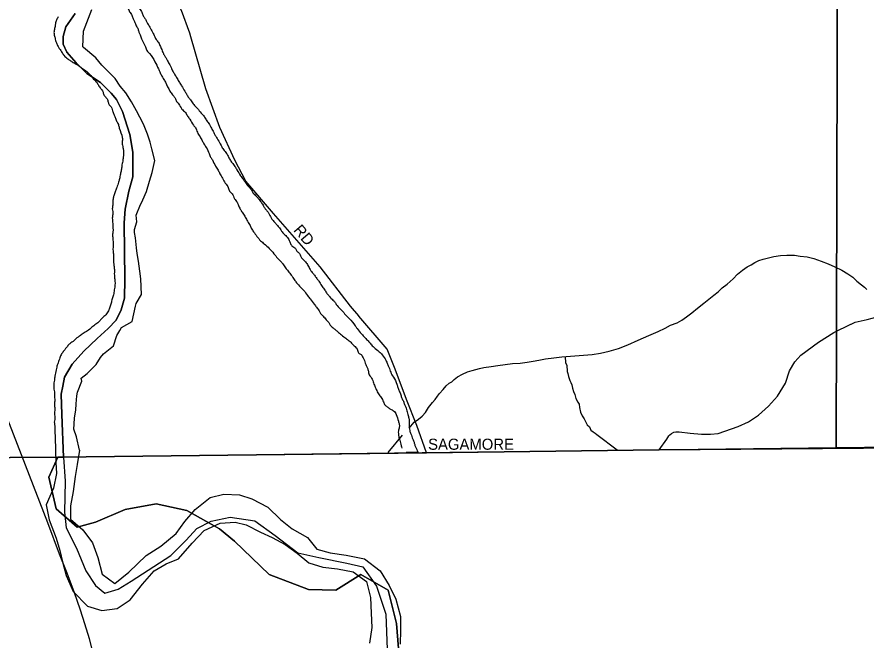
# Model space of a CAD drawing. Extents: x 2010165 to 2382125, y 1060529 to 1407316.
# Drawn here: x 2216012 to 2219834, y 1221171 to 1223974 of the extents above; entities that cross this region are included whole.
import ezdxf

# ---------------------------------------------------------------- set-up
doc = ezdxf.new("R2010")
doc.units = 0
for name, color, linetype in [('GM_X_Adjacent_County', 7, 'Continuous'), ('GM_X_City_Street', 7, 'Continuous'), ('GM_X_City_Street_Text', 7, 'Continuous'), ('GM_X_Corporation', 7, 'Continuous'), ('GM_X_County', 7, 'Continuous'), ('GM_X_Major_River', 7, 'Continuous'), ('GM_X_Minor_River', 7, 'Continuous'), ('GM_X_Rail_Line', 7, 'Continuous')]:
    doc.layers.add(name, color=color, linetype=linetype)

msp = doc.modelspace()

# ---------------------------------------------------------------- linework, layer by layer
at = {"layer": 'GM_X_Adjacent_County'}
msp.add_lwpolyline([(2217732.1, 1221094.9), (2217720.9, 1221244.8), (2217683.4, 1221394.7), (2217559.6, 1221466.3), (2217447.4, 1221394.7), (2217323.7, 1221398.4), (2217147.6, 1221465.8), (2216990.3, 1221615.7), (2216922.8, 1221671.9), (2216776.7, 1221754.3), (2216638.1, 1221784.3), (2216499.5, 1221758.1), (2216364.6, 1221701.9), (2216282.2, 1221679.4), (2216188.5, 1221761.8), (2216154.8, 1221904.2), (2216195, 1221993.3), (2217854.6, 1222013.8), (2218902.3, 1222026.2), (2221110.2, 1222044.8)], dxfattribs=at)
at = {"layer": 'GM_X_City_Street'}
for points in [[(2216791.6, 1223895.7), (2216791.3, 1223896.6), (2216789.9, 1223901.8), (2216751.7, 1224004), (2216685.6, 1224126.2), (2216601.5, 1224218.3), (2216363.2, 1224492.7), (2216265.6, 1224627), (2216264.9, 1224628)], [(2217549.9, 1222630.2), (2217513.3, 1222673.4), (2217377.1, 1222849.7), (2217166.8, 1223090), (2217042.6, 1223236.2), (2216992.5, 1223330.4), (2216924.4, 1223476.7), (2216862.2, 1223651.1), (2216791.6, 1223895.7)], [(2217854.6, 1222013.8), (2217811.9, 1222136.4), (2217765.8, 1222252.6), (2217713.6, 1222389), (2217677.5, 1222479.1), (2217550.9, 1222628.9), (2217549.9, 1222630.2)], [(2219765.4, 1222591.6), (2219766.3, 1222592.1), (2219785.5, 1222601.4), (2219839.5, 1222613.5), (2219883.3, 1222625.3), (2219965.7, 1222628), (2220031.5, 1222617.8), (2220075.5, 1222609.9), (2220103.8, 1222598.7), (2220131.5, 1222581.9), (2220147.5, 1222563.9), (2220229.6, 1222475.8), (2220271.1, 1222433.9), (2220341.8, 1222389.7), (2220431.8, 1222369.8), (2220675.8, 1222322.1), (2220765.9, 1222296.2), (2220829.9, 1222256.2), (2220924, 1222172.2), (2220992.1, 1222122.1), (2221048.1, 1222078.1), (2221110.3, 1222044.8)], [(2218902.4, 1222026.2), (2218936.4, 1222074.9), (2218946.4, 1222089.6), (2218950.6, 1222094.3), (2218958.8, 1222100.9), (2218968, 1222105.8), (2218977.8, 1222108.3), (2218992, 1222108.4), (2219042, 1222102.5), (2219092.7, 1222096.9), (2219134, 1222096.7), (2219168.4, 1222100.9), (2219258, 1222131), (2219304, 1222153.2), (2219350, 1222183.3), (2219394.3, 1222223), (2219435.8, 1222267.7), (2219471.8, 1222326), (2219489.7, 1222382.2), (2219512.6, 1222422.2), (2219540.5, 1222452.8), (2219619.6, 1222510.8), (2219689.5, 1222555), (2219765.4, 1222591.6)], [(2217854.6, 1222013.8), (2218902.4, 1222026.2)]]:
    msp.add_lwpolyline(points, dxfattribs=at)
at = {"layer": 'GM_X_Corporation'}
for points in [[(2220716.4, 1222047.7), (2219698.9, 1222035.7), (2219731.4, 1234294), (2222466.5, 1234409.8)], [(2219731.4, 1234294), (2219698.9, 1222035.7), (2216221.3, 1221994.5), (2216214, 1222185.3), (2216210.1, 1222277.6), (2216218.2, 1222313.7), (2216226.2, 1222353.8), (2216260.3, 1222412), (2216312.3, 1222470.1), (2216372.3, 1222528.3), (2216422.4, 1222572.4), (2216458.4, 1222610.5), (2216480.4, 1222656.7), (2216496.5, 1222708.8), (2216496.6, 1222795.1), (2216494.8, 1223047.8), (2216498.9, 1223110), (2216514.9, 1223190.2), (2216533, 1223254.4), (2216533.1, 1223366.7), (2216519.2, 1223444.9), (2216487.3, 1223549.2), (2216459.3, 1223603.4), (2216435.4, 1223631.5), (2216387.4, 1223679.6), (2216325.5, 1223719.7), (2216277.5, 1223767.9), (2216235.6, 1223816), (2216219.6, 1223852.1), (2216219.7, 1223886.2), (2216231.7, 1223930.3), (2216273.8, 1223990.5)], [(2216273.8, 1223990.5), (2216231.7, 1223930.3), (2216219.7, 1223886.2), (2216219.6, 1223852.1), (2216235.6, 1223816), (2216277.5, 1223767.9), (2216325.5, 1223719.7), (2216387.4, 1223679.6), (2216435.4, 1223631.5), (2216459.3, 1223603.4), (2216487.3, 1223549.2), (2216519.2, 1223444.9), (2216533.1, 1223366.7), (2216533, 1223254.4), (2216514.9, 1223190.2), (2216498.9, 1223110), (2216494.8, 1223047.8), (2216496.6, 1222795.1), (2216496.5, 1222708.8), (2216480.4, 1222656.7), (2216458.4, 1222610.5), (2216422.4, 1222572.4), (2216372.3, 1222528.3), (2216312.3, 1222470.1), (2216260.3, 1222412), (2216226.2, 1222353.8), (2216218.2, 1222313.7), (2216210.1, 1222277.6), (2216214, 1222185.3), (2216221.3, 1221994.5), (2211174.9, 1221962.9)], [(2211174.9, 1221962.9), (2216221.3, 1221994.5), (2216228.4, 1221886.4), (2216225.9, 1221745.8), (2216233.7, 1221675.5), (2216279.5, 1221585), (2216321.3, 1221482.5), (2216365.2, 1221416.2), (2216407.2, 1221381.9), (2216467.4, 1221399.9), (2216525.7, 1221435.9), (2216704.6, 1221552), (2216773, 1221620.2), (2216821.3, 1221672.3), (2216885.6, 1221706.3), (2216971.8, 1221724.2), (2217082.1, 1221707.9), (2217174.1, 1221641.4), (2217276.1, 1221562.9), (2217370.3, 1221542.6), (2217496.6, 1221516.3), (2217568.7, 1221500.1), (2217630.6, 1221413.6), (2217672.3, 1221287), (2217677.8, 1221128.3)]]:
    msp.add_lwpolyline(points, dxfattribs=at)
at = {"layer": 'GM_X_County'}
msp.add_lwpolyline([(2221110.2, 1222044.8), (2218902.3, 1222026.2), (2217854.6, 1222013.8), (2216195, 1221993.3), (2216154.8, 1221904.2), (2216188.5, 1221761.8), (2216282.2, 1221679.4), (2216364.6, 1221701.9), (2216499.5, 1221758.1), (2216638.1, 1221784.3), (2216776.7, 1221754.3), (2216922.8, 1221671.9), (2216990.3, 1221615.7), (2217147.6, 1221465.8), (2217323.7, 1221398.4), (2217447.4, 1221394.7), (2217559.6, 1221466.3), (2217683.4, 1221394.7), (2217720.9, 1221244.8), (2217732.1, 1221094.9)], dxfattribs=at)
at = {"layer": 'GM_X_Major_River'}
for points in [[(2216292.7, 1222025.8), (2216280.4, 1222085.5), (2216267.3, 1222119), (2216268.9, 1222142.2), (2216270.5, 1222171.3), (2216276.1, 1222204.6), (2216278.2, 1222234.1), (2216281.7, 1222269.8), (2216283.7, 1222286.6), (2216304.4, 1222335), (2216301.2, 1222349.4), (2216328.2, 1222370.9), (2216367.7, 1222411), (2216387.6, 1222442.4), (2216400.9, 1222458.2), (2216446.4, 1222495.1), (2216461.5, 1222541.4), (2216475.5, 1222563.5), (2216482, 1222576.7), (2216529.6, 1222603.6), (2216545.3, 1222673.9), (2216547.6, 1222684.9), (2216573, 1222725.1), (2216568.6, 1222796.9), (2216564.1, 1222830.9), (2216559.5, 1222876), (2216553, 1222909.8), (2216549.4, 1222935.4), (2216544.9, 1222980.1), (2216540.1, 1223004.7), (2216540.7, 1223017.6), (2216550.6, 1223053.1), (2216547.6, 1223082.3), (2216551.9, 1223089.9), (2216564.2, 1223123.4), (2216578.9, 1223151.5), (2216594.8, 1223189.4), (2216607.6, 1223235.6), (2216620.2, 1223274.1), (2216632.5, 1223329.1), (2216618.2, 1223381.4), (2216611.3, 1223410.4), (2216599.1, 1223446.4), (2216581.8, 1223492.5), (2216565, 1223523.3), (2216550.5, 1223551.8), (2216528, 1223592), (2216502.2, 1223632.6), (2216476, 1223662.6), (2216453.9, 1223697.6), (2216393.4, 1223757.5), (2216366.6, 1223790.6), (2216311.6, 1223836.7), (2216308.1, 1223840.5), (2216311.1, 1223910.1), (2216348.1, 1224007.4)], [(2216183.6, 1222082.8), (2216187.1, 1221970.3), (2216189.6, 1221920.2), (2216176.1, 1221853.8), (2216142.8, 1221779.3), (2216157.4, 1221711.2), (2216188.1, 1221629.3), (2216204.6, 1221573.3), (2216217, 1221523.2), (2216233.6, 1221461.2), (2216264.2, 1221389.3), (2216328.8, 1221323.7), (2216393.1, 1221304.2), (2216463, 1221312.9), (2216520.7, 1221351.6), (2216576.2, 1221422.3), (2216629.7, 1221483), (2216683.5, 1221513.6), (2216739.3, 1221536.2), (2216800.7, 1221607), (2216854.3, 1221663.7), (2216926.1, 1221696.5), (2216994.1, 1221701.2), (2217044.2, 1221689.6), (2217108.6, 1221656.1), (2217160.8, 1221632.6), (2217219.1, 1221601), (2217273.5, 1221561.4), (2217325.9, 1221517.8), (2217388.1, 1221498.3), (2217454.2, 1221490.9), (2217524.4, 1221477.5), (2217584.8, 1221434), (2217603.5, 1221361.9), (2217606.1, 1221291.7), (2217608.6, 1221227.6), (2217599.2, 1221157.3)], [(2216292.8, 1222025.5), (2216283.3, 1221961.2), (2216273.8, 1221906.9), (2216264.3, 1221838.6), (2216252.9, 1221774.3), (2216253.4, 1221714.2), (2216307.9, 1221666.5), (2216352.4, 1221608.8), (2216375, 1221542.8), (2216395.7, 1221466.8), (2216452.1, 1221425.2), (2216515.7, 1221475.9), (2216593.1, 1221550.9), (2216658.7, 1221593.6), (2216728.3, 1221650.5), (2216767.9, 1221705), (2216813.4, 1221757.6), (2216881, 1221812.4), (2216942.9, 1221827.1), (2217013, 1221823.7), (2217069.2, 1221806.2), (2217141.6, 1221768.8), (2217198.1, 1221713.2), (2217250.5, 1221671.5), (2217318.9, 1221632.1), (2217361.4, 1221580.3), (2217421.6, 1221562.8), (2217493.7, 1221553.5), (2217575.9, 1221536.2), (2217646.5, 1221482.7), (2217687.1, 1221416.9), (2217717.6, 1221355), (2217738.3, 1221276.9), (2217738.9, 1221214.8), (2217737.4, 1221152.6)]]:
    msp.add_lwpolyline(points, dxfattribs=at)
for points in [[(2216197.3, 1223974.3), (2216189.2, 1223960.3), (2216185.2, 1223944.3), (2216183.1, 1223932.2), (2216179.1, 1223914.2), (2216179, 1223896.1), (2216183, 1223880.1), (2216184.9, 1223868.1), (2216190.9, 1223854), (2216198.9, 1223837.9), (2216212.8, 1223817.8), (2216222.8, 1223801.8), (2216240.8, 1223785.7), (2216252.7, 1223777.6), (2216268.7, 1223767.6), (2216286.7, 1223757.5), (2216302.7, 1223745.4), (2216320.7, 1223733.3), (2216332.7, 1223723.3), (2216344.7, 1223711.2), (2216356.6, 1223695.1), (2216370.6, 1223681.1), (2216378.6, 1223667), (2216388.5, 1223652.9), (2216398.5, 1223638.9), (2216402.5, 1223624.8), (2216412.4, 1223612.8), (2216420.4, 1223598.7), (2216424.4, 1223584.7), (2216438.3, 1223564.6), (2216442.3, 1223552.5), (2216448.2, 1223536.5), (2216454.2, 1223522.4), (2216460.2, 1223506.3), (2216468.1, 1223490.3), (2216472.1, 1223474.2), (2216486, 1223432.1), (2216485.9, 1223416), (2216485.9, 1223402), (2216489.8, 1223381.9), (2216489.7, 1223341.8), (2216487.7, 1223325.8), (2216483.6, 1223303.7), (2216481.5, 1223285.7), (2216477.5, 1223267.7), (2216473.4, 1223245.6), (2216469.4, 1223231.6), (2216461.3, 1223207.6), (2216455.2, 1223191.5), (2216449.2, 1223173.5), (2216445.1, 1223159.5), (2216443.1, 1223139.4), (2216443, 1223127.4), (2216441, 1223111.4), (2216442.9, 1223099.3), (2216442.9, 1223085.3), (2216440.9, 1223069.2), (2216442.8, 1223045.2), (2216442.7, 1223031.1), (2216444.7, 1223015.1), (2216442.6, 1223001.1), (2216442.6, 1222983), (2216444.5, 1222956.9), (2216444.4, 1222920.8), (2216446.4, 1222904.8), (2216446.3, 1222872.7), (2216448.2, 1222856.6), (2216450.2, 1222838.6), (2216450.1, 1222812.5), (2216452, 1222794.5), (2216451.9, 1222758.4), (2216449.9, 1222746.4), (2216445.8, 1222724.3), (2216439.8, 1222706.3), (2216435.7, 1222686.2), (2216429.7, 1222668.2), (2216423.6, 1222652.2), (2216411.5, 1222634.2), (2216393.5, 1222618.2), (2216383.4, 1222606.2), (2216367.4, 1222592.2), (2216349.3, 1222578.2), (2216329.2, 1222562.2), (2216309.2, 1222550.2), (2216293.1, 1222538.2), (2216281.1, 1222530.2), (2216269, 1222518.3), (2216249, 1222504.3), (2216238.9, 1222492.3), (2216222.8, 1222472.2), (2216212.8, 1222458.2), (2216204.7, 1222440.2), (2216196.7, 1222418.2), (2216190.6, 1222398.1), (2216188.5, 1222386.1), (2216182.5, 1222358.1), (2216180.4, 1222340)], [(2216180.4, 1222340), (2216178.4, 1222328), (2216178.3, 1222299.9), (2216180.3, 1222287.9), (2216180.2, 1222271.8), (2216182.1, 1222249.8), (2216180.1, 1222233.7), (2216182, 1222217.7), (2216182, 1222203.7), (2216180, 1222191.6), (2216181.9, 1222177.6), (2216181.9, 1222163.6), (2216179.8, 1222151.5), (2216181.8, 1222135.5), (2216181.7, 1222107.4), (2216183.7, 1222093.4), (2216183.6, 1222082.8)]]:
    msp.add_spline(points, degree=3, dxfattribs=at)
at = {"layer": 'GM_X_Minor_River'}
msp.add_line((2217816.7, 1222015.7), (2217763, 1222015.1), dxfattribs=at)
for points in [[(2217777.8, 1222124.6), (2217799.6, 1222151.8), (2217819.5, 1222164.1), (2217835.4, 1222178.3), (2217851.2, 1222194.6), (2217864.9, 1222216.9), (2217882.6, 1222239.2), (2217894.5, 1222253.4), (2217904.3, 1222267.6), (2217914.2, 1222279.8), (2217930, 1222298), (2217943.8, 1222314.3), (2217957.7, 1222326.5), (2217969.6, 1222332.7), (2217979.5, 1222342.8), (2217995.4, 1222355.1), (2218017.2, 1222367.4), (2218039.1, 1222377.7), (2218061.1, 1222384), (2218077.1, 1222388.2), (2218093.1, 1222392.5), (2218113, 1222396.7), (2218147, 1222401.2), (2218177, 1222405.6), (2218209, 1222410), (2218243, 1222414.5), (2218277.1, 1222416.9), (2218309.1, 1222421.3), (2218335.1, 1222425.7), (2218361.1, 1222430), (2218391, 1222436.4), (2218429, 1222440.9), (2218465.1, 1222445.4), (2218601.2, 1222455.2), (2218639.2, 1222461.7), (2218677.1, 1222470.2), (2218719, 1222482.8), (2218760.9, 1222499.4), (2218808.7, 1222520.1), (2218856.5, 1222540.8), (2218898.4, 1222559.4), (2218930.2, 1222573.8), (2218954.1, 1222588.2), (2218984, 1222598.6), (2219003.9, 1222610.9), (2219025.8, 1222625.3), (2219049.6, 1222643.6), (2219075.3, 1222664.1), (2219103.1, 1222686.5), (2219126.9, 1222704.9), (2219148.7, 1222723.2), (2219168.6, 1222737.5), (2219186.4, 1222755.8), (2219208.2, 1222772.2), (2219235.9, 1222796.6), (2219255.7, 1222817), (2219277.5, 1222835.3), (2219299.4, 1222849.6), (2219317.3, 1222859.9), (2219333.1, 1222870.2), (2219351.1, 1222878.4), (2219371, 1222884.7), (2219395, 1222891), (2219419, 1222897.4), (2219449, 1222901.8), (2219477, 1222902.1), (2219511.1, 1222902.6), (2219537.2, 1222898.9), (2219569.3, 1222895.3), (2219599.4, 1222887.6), (2219631.6, 1222876), (2219663.8, 1222864.3), (2219694.1, 1222850.7), (2219724.3, 1222835), (2219752.6, 1222819.3), (2219774.8, 1222803.5), (2219793.1, 1222785.7), (2219813.3, 1222769.9), (2219827.5, 1222758), (2219837.7, 1222748.1)], [(2218479.4, 1222446.4), (2218481.4, 1222417.5), (2218487.6, 1222407.6), (2218488, 1222379.4), (2218492.1, 1222369.5), (2218494.2, 1222357.4), (2218500.5, 1222339.4), (2218504.6, 1222329.5), (2218508.8, 1222319.5), (2218513, 1222303.5), (2218517.2, 1222289.5), (2218523.4, 1222275.5), (2218527.6, 1222257.5), (2218535.8, 1222241.5), (2218542, 1222231.6), (2218544.2, 1222217.5), (2218548.5, 1222195.5), (2218556.7, 1222179.5), (2218564.9, 1222165.6), (2218573.1, 1222151.6), (2218579.2, 1222139.6), (2218589.4, 1222129.7), (2218595.6, 1222115.8), (2218605.7, 1222107.9), (2218613.8, 1222101.9), (2218621.9, 1222096), (2218714.1, 1222026.4)], [(2217682.9, 1222014.2), (2217747.4, 1222093.4)]]:
    msp.add_lwpolyline(points, dxfattribs=at)
for points in [[(2215982.4, 1225113.9), (2215986.4, 1225101.9), (2215998.4, 1225083.8), (2216030.2, 1225019.6), (2216040.2, 1225003.5), (2216044.1, 1224991.4), (2216078, 1224923.2), (2216085.9, 1224909.1), (2216095.9, 1224893), (2216103.8, 1224875), (2216111.8, 1224862.9), (2216121.8, 1224842.8), (2216129.7, 1224828.8), (2216139.7, 1224812.7), (2216145.7, 1224800.7), (2216153.6, 1224786.6), (2216159.6, 1224772.5), (2216169.6, 1224756.5), (2216179.5, 1224738.4), (2216185.5, 1224724.3), (2216195.4, 1224710.3), (2216207.4, 1224692.2), (2216213.4, 1224680.1), (2216223.3, 1224666.1), (2216229.3, 1224652), (2216245.3, 1224627.9), (2216251.2, 1224609.9), (2216263.2, 1224593.8), (2216279.1, 1224573.7), (2216285.1, 1224559.6), (2216295.1, 1224545.6), (2216303, 1224531.5), (2216311, 1224515.4), (2216321, 1224499.4), (2216330.9, 1224485.3), (2216336.9, 1224473.3), (2216350.9, 1224457.2), (2216362.9, 1224449.1), (2216374.9, 1224447.1), (2216388.9, 1224441), (2216400.8, 1224431), (2216412.8, 1224410.9), (2216410.7, 1224388.8), (2216412.7, 1224374.8), (2216414.6, 1224358.7), (2216418.6, 1224344.7), (2216422.6, 1224332.6), (2216426.5, 1224318.6), (2216432.5, 1224302.5), (2216436.5, 1224290.5), (2216444.4, 1224272.4), (2216450.4, 1224258.4), (2216458.3, 1224242.3), (2216464.3, 1224226.2), (2216476.2, 1224198.1), (2216484.2, 1224184.1), (2216490.2, 1224172), (2216496.1, 1224158), (2216504.1, 1224143.9), (2216512.1, 1224127.9), (2216518, 1224115.8), (2216526, 1224101.8), (2216536, 1224083.7), (2216541.9, 1224071.6), (2216545.9, 1224057.6), (2216557.8, 1224029.5), (2216561.8, 1224015.4), (2216571.8, 1223999.3), (2216577.7, 1223983.3), (2216585.7, 1223971.2), (2216593.6, 1223957.2), (2216599.6, 1223945.1), (2216609.6, 1223929.1), (2216615.6, 1223917), (2216627.5, 1223894.9), (2216633.5, 1223880.9), (2216643.4, 1223866.8), (2216653.4, 1223850.7), (2216661.3, 1223832.7), (2216669.3, 1223812.6), (2216675.3, 1223800.5), (2216683.2, 1223788.5), (2216689.2, 1223776.4), (2216699.2, 1223758.4), (2216705.1, 1223746.3), (2216715.1, 1223728.2), (2216723.1, 1223714.2), (2216733, 1223698.1), (2216743, 1223680), (2216752.9, 1223664), (2216766.9, 1223639.9), (2216774.9, 1223627.8), (2216782.8, 1223613.8), (2216792.8, 1223601.7), (2216804.8, 1223583.6), (2216816.7, 1223569.5), (2216828.7, 1223557.5)], [(2215987.5, 1225044.3), (2215997.5, 1225032.3), (2216003.5, 1225016.2), (2216009.4, 1225004.1), (2216017.4, 1224990.1), (2216021.4, 1224974), (2216029.3, 1224954), (2216033.3, 1224941.9), (2216037.2, 1224929.9), (2216043.2, 1224917.8), (2216055.2, 1224895.7), (2216067.1, 1224869.6), (2216075, 1224847.6), (2216081, 1224825.5), (2216088.9, 1224809.4), (2216094.9, 1224795.4), (2216108.8, 1224767.3), (2216120.8, 1224751.2), (2216126.8, 1224739.1), (2216136.7, 1224725.1), (2216142.7, 1224713), (2216154.7, 1224696.9), (2216166.6, 1224680.9), (2216178.6, 1224666.8), (2216190.6, 1224640.7), (2216198.5, 1224620.6), (2216210.5, 1224608.6), (2216218.4, 1224590.5), (2216230.4, 1224572.4), (2216236.4, 1224558.3), (2216252.3, 1224538.2), (2216260.3, 1224522.2), (2216266.2, 1224504.1), (2216278.2, 1224490.1), (2216284.2, 1224474), (2216294.1, 1224449.9), (2216306, 1224423.8), (2216314, 1224411.7), (2216320, 1224397.7), (2216327.9, 1224385.6), (2216335.9, 1224365.6), (2216349.8, 1224341.5), (2216357.8, 1224327.4), (2216365.7, 1224291.3), (2216369.7, 1224277.2), (2216375.6, 1224259.2), (2216381.6, 1224247.1), (2216389.5, 1224229.1), (2216399.5, 1224211), (2216409.5, 1224196.9), (2216417.4, 1224180.8), (2216425.4, 1224166.8), (2216435.4, 1224154.7), (2216439.3, 1224140.7), (2216445.3, 1224128.6), (2216451.3, 1224114.6), (2216461.2, 1224100.5), (2216469.2, 1224086.4), (2216479.2, 1224070.4), (2216495.1, 1224042.3), (2216503.1, 1224030.2), (2216519, 1223998.1), (2216529, 1223982), (2216534.9, 1223965.9), (2216540.9, 1223953.9), (2216548.8, 1223933.8), (2216556.8, 1223919.8), (2216560.8, 1223905.7), (2216566.7, 1223893.7), (2216572.7, 1223875.6), (2216590.6, 1223839.5), (2216596.6, 1223823.4), (2216608.5, 1223809.3), (2216632.5, 1223773.2), (2216648.4, 1223741), (2216654.3, 1223727), (2216662.3, 1223710.9), (2216670.3, 1223696.9), (2216680.2, 1223680.8), (2216700.1, 1223640.6), (2216712.1, 1223624.6), (2216722.1, 1223612.5), (2216728, 1223598.4), (2216740, 1223582.4), (2216754, 1223560.3), (2216769.9, 1223544.2), (2216779.9, 1223528.1), (2216789.9, 1223514.1), (2216805.8, 1223487.9), (2216815.8, 1223475.9), (2216823.7, 1223455.8), (2216835.7, 1223435.7), (2216845.6, 1223417.6), (2216853.6, 1223403.6), (2216863.6, 1223387.5), (2216877.5, 1223359.4), (2216883.4, 1223343.3)], [(2216828.7, 1223557.5), (2216844.7, 1223537.4), (2216856.6, 1223523.3), (2216866.6, 1223507.2), (2216878.6, 1223491.2), (2216884.5, 1223479.1), (2216894.5, 1223461), (2216900.5, 1223447), (2216908.4, 1223434.9), (2216916.4, 1223420.9), (2216930.3, 1223396.8), (2216938.3, 1223382.7), (2216952.3, 1223364.6), (2216962.2, 1223348.6), (2216970.2, 1223332.5), (2216980.2, 1223318.4), (2216992.1, 1223302.3), (2217002.1, 1223286.3), (2217018, 1223260.2), (2217030, 1223244.1), (2217040, 1223230), (2217053.9, 1223211.9), (2217065.9, 1223197.9), (2217073.9, 1223183.8), (2217087.8, 1223169.7), (2217097.8, 1223157.7), (2217111.8, 1223139.6), (2217121.7, 1223123.5), (2217129.7, 1223111.5), (2217139.7, 1223099.4), (2217147.7, 1223087.3), (2217159.6, 1223065.2), (2217171.6, 1223051.2), (2217181.6, 1223039.1), (2217193.5, 1223025.1), (2217205.5, 1223007), (2217221.5, 1222990.9), (2217235.4, 1222972.8), (2217241.4, 1222958.7), (2217249.4, 1222944.7), (2217265.3, 1222932.6), (2217271.3, 1222920.6), (2217283.3, 1222910.5), (2217289.3, 1222896.4), (2217307.2, 1222876.3), (2217319.2, 1222860.3), (2217329.1, 1222842.2), (2217341.1, 1222824.1), (2217351.1, 1222812.1), (2217361, 1222798), (2217371, 1222785.9), (2217383, 1222765.8), (2217394.9, 1222749.8), (2217404.9, 1222733.7), (2217414.9, 1222721.6), (2217426.8, 1222707.6), (2217440.8, 1222693.5), (2217448.8, 1222681.4), (2217466.7, 1222661.3), (2217478.7, 1222649.3), (2217494.7, 1222629.2), (2217506.7, 1222617.1), (2217534.6, 1222584.9), (2217542.6, 1222572.9), (2217562.5, 1222548.8), (2217578.5, 1222530.7), (2217592.4, 1222516.6), (2217604.4, 1222502.5), (2217618.4, 1222488.5), (2217642.4, 1222468.3), (2217656.3, 1222454.3), (2217672.3, 1222430.1), (2217680.2, 1222412.1), (2217686.2, 1222398), (2217694.1, 1222375.9), (2217706.1, 1222353.9), (2217722, 1222321.7), (2217726, 1222307.7), (2217731.9, 1222291.6), (2217739.9, 1222273.6), (2217743.8, 1222259.5), (2217751.8, 1222245.4), (2217755.8, 1222231.4), (2217761.8, 1222219.3), (2217767.7, 1222197.3), (2217771.7, 1222185.2), (2217775.6, 1222169.2), (2217777.6, 1222155.1), (2217777.5, 1222127.1), (2217779.5, 1222113), (2217785.4, 1222099), (2217789.4, 1222086.9), (2217793.4, 1222074.9), (2217799.3, 1222060.8), (2217803.3, 1222046.8), (2217809.3, 1222034.7), (2217813.2, 1222022.7)], [(2216883.4, 1223343.3), (2216891.4, 1223331.3), (2216905.4, 1223303.2), (2216917.3, 1223285.1), (2216925.3, 1223269), (2216937.2, 1223248.9), (2216949.2, 1223226.8), (2216963.1, 1223206.8), (2216969.1, 1223190.7), (2216981.1, 1223178.6), (2216991, 1223156.6), (2217003, 1223140.5), (2217008.9, 1223126.4), (2217016.9, 1223110.3), (2217024.9, 1223096.3), (2217036.8, 1223078.2), (2217046.8, 1223060.1), (2217058.7, 1223040.1), (2217066.7, 1223024), (2217076.7, 1223007.9), (2217108.6, 1222967.7), (2217124.6, 1222953.6), (2217168.5, 1222909.4), (2217184.4, 1222889.3), (2217198.4, 1222875.2), (2217208.4, 1222863.2), (2217220.3, 1222845.1), (2217232.3, 1222831), (2217246.3, 1222812.9), (2217260.2, 1222792.8), (2217270.2, 1222778.8), (2217288.2, 1222758.7), (2217302.1, 1222744.6), (2217320.1, 1222720.5), (2217332, 1222706.4), (2217350, 1222682.3), (2217360, 1222668.2), (2217371.9, 1222652.2), (2217377.9, 1222640.1), (2217389.9, 1222628), (2217403.8, 1222612), (2217415.8, 1222599.9), (2217421.8, 1222587.8), (2217439.8, 1222571.8), (2217451.7, 1222561.7), (2217467.7, 1222547.6), (2217487.7, 1222531.5), (2217503.7, 1222519.4), (2217517.7, 1222507.4), (2217529.6, 1222495.3), (2217543.6, 1222479.2), (2217549.6, 1222463.2), (2217561.5, 1222455.1), (2217569.5, 1222441.1), (2217575.5, 1222429), (2217579.5, 1222417), (2217589.4, 1222394.9), (2217593.4, 1222380.8), (2217597.3, 1222364.8), (2217611.3, 1222344.7), (2217615.2, 1222332.6), (2217623.2, 1222312.6), (2217629.2, 1222298.5), (2217639.1, 1222278.4), (2217651.1, 1222262.4), (2217661, 1222242.3), (2217669, 1222228.2), (2217681, 1222218.2), (2217693, 1222210.1), (2217707, 1222202), (2217718.9, 1222186), (2217728.8, 1222155.9), (2217732.8, 1222141.8), (2217732.8, 1222127.8), (2217728.7, 1222111.8), (2217728.7, 1222099.7), (2217730.6, 1222085.7), (2217734.6, 1222069.6), (2217738.6, 1222057.6), (2217740.5, 1222045.5), (2217744.4, 1222033.8)], [(2217813.2, 1222022.7), (2217814.9, 1222019.2), (2217816.7, 1222015.7)]]:
    msp.add_spline(points, degree=3, dxfattribs=at)
at = {"layer": 'GM_X_Rail_Line'}
msp.add_lwpolyline([(2216362.3, 1221081.4), (2216338, 1221176.4), (2216317.4, 1221244.1), (2216297.8, 1221305.5), (2216269.4, 1221387.6), (2216234.8, 1221480), (2216203.3, 1221557.5), (2216150.6, 1221698.4), (2215491.2, 1223394)], dxfattribs=at)

# ---------------------------------------------------------------- texts
at = {"layer": 'GM_X_City_Street_Text'}
for s, rotation, p in [('RD', 310.6039, (2217253.7, 1223013.7)), ('SAGAMORE', 0, (2217862.5, 1222027))]:
    msp.add_text(s, height=50, rotation=rotation, dxfattribs=at).set_placement(p)

doc.saveas('drawing.dxf')
